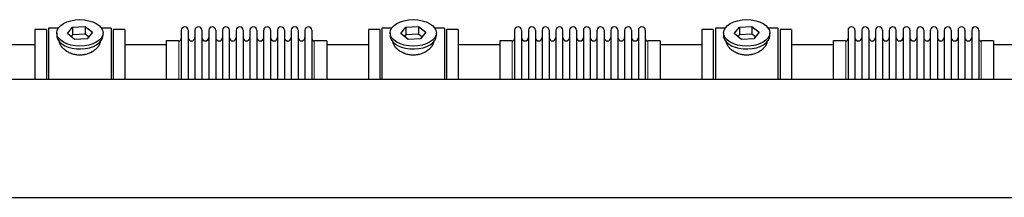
# Model space of a CAD drawing. Header units: inches. Extents: x 0 to 20790, y -12 to 14700.
# Tile 425 of 436: x 15474 to 16921, y 11842 to 12104. Entities that reach past the tile are written whole.
import ezdxf

# ---------------------------------------------------------------- set-up
doc = ezdxf.new("R2010")
doc.units = ezdxf.units.IN
doc.layers.add('1', color=7, linetype='Continuous', true_color=0xffffff)

msp = doc.modelspace()

# ---------------------------------------------------------------- linework, layer by layer
at = {"layer": '1', "color": 2, "linetype": 'Continuous', "lineweight": 25}
for p, q in [((15513.097, 12089.463), (15496.097, 12089.463)), ((15496.097, 12089.463), (15496.097, 12016.218)), ((15513.097, 12089.463), (15513.097, 12016.218)), ((15530.317, 12091.463), (15516.097, 12091.463)), ((15516.097, 12091.463), (15516.097, 12016.23)), ((15528.097, 12084.533), (15528.097, 12080.437)), ((15543.706, 12083.523), (15551.378, 12093.163)), ((15554.426, 12074.892), (15543.706, 12083.523)), ((15551.378, 12093.163), (15569.769, 12094.173)), ((15551.378, 12093.163), (15551.378, 12081.695)), ((15569.769, 12094.173), (15569.769, 12082.705)), ((15569.769, 12094.173), (15580.488, 12085.542)), ((15580.488, 12085.542), (15572.817, 12075.902)), ((15608.097, 12091.463), (15593.878, 12091.463)), ((15596.097, 12080.437), (15596.097, 12084.533)), ((15608.097, 12091.463), (15608.097, 12016.23)), ((15628.097, 12089.463), (15611.097, 12089.463)), ((15611.097, 12089.463), (15611.097, 12016.218)), ((15628.097, 12089.463), (15628.097, 12016.218)), ((15711.097, 12088.363), (15711.097, 12016.222)), ((15721.297, 12088.363), (15721.297, 12016.222)), ((15731.297, 12088.363), (15731.297, 12016.222)), ((15741.497, 12088.363), (15741.497, 12016.222)), ((15751.497, 12088.363), (15751.497, 12016.222)), ((15761.697, 12088.363), (15761.697, 12016.222)), ((15771.697, 12088.363), (15771.697, 12016.222)), ((15781.897, 12016.222), (15781.897, 12088.363)), ((15791.897, 12088.363), (15791.897, 12016.222)), ((15802.097, 12088.363), (15802.097, 12016.222)), ((15812.097, 12088.363), (15812.097, 12016.231)), ((15822.297, 12088.363), (15822.297, 12016.231)), ((15832.297, 12016.231), (15832.297, 12088.363)), ((15842.497, 12088.363), (15842.497, 12016.231)), ((15852.497, 12088.363), (15852.497, 12016.231)), ((15862.697, 12088.363), (15862.697, 12016.231)), ((15872.697, 12088.363), (15872.697, 12016.231)), ((15882.897, 12088.363), (15882.897, 12016.231)), ((15892.897, 12088.363), (15892.897, 12016.231)), ((15903.097, 12088.363), (15903.097, 12016.231)), ((16003.097, 12089.463), (15986.097, 12089.463)), ((15986.097, 12089.463), (15986.097, 12016.218)), ((16003.097, 12089.463), (16003.097, 12016.218)), ((16020.317, 12091.463), (16006.097, 12091.463)), ((16006.097, 12091.463), (16006.097, 12016.23)), ((16018.097, 12084.533), (16018.097, 12080.437)), ((16033.706, 12083.523), (16041.378, 12093.163)), ((16044.426, 12074.892), (16033.706, 12083.523)), ((16041.378, 12093.163), (16059.769, 12094.173)), ((16041.378, 12093.163), (16041.378, 12081.695)), ((16059.769, 12094.173), (16059.769, 12082.705)), ((16059.769, 12094.173), (16070.488, 12085.542)), ((16070.488, 12085.542), (16062.817, 12075.902)), ((16098.097, 12091.463), (16083.878, 12091.463)), ((16086.097, 12080.437), (16086.097, 12084.533)), ((16098.097, 12091.463), (16098.097, 12016.23)), ((16118.097, 12089.463), (16101.097, 12089.463)), ((16101.097, 12089.463), (16101.097, 12016.218)), ((16118.097, 12089.463), (16118.097, 12016.218)), ((16201.097, 12088.363), (16201.097, 12016.222)), ((16211.297, 12088.363), (16211.297, 12016.222)), ((16221.297, 12088.363), (16221.297, 12016.222)), ((16231.497, 12088.363), (16231.497, 12016.222)), ((16241.497, 12088.363), (16241.497, 12016.222)), ((16251.697, 12088.363), (16251.697, 12016.222)), ((16261.697, 12088.363), (16261.697, 12016.222)), ((16271.897, 12016.222), (16271.897, 12088.363)), ((16281.897, 12088.363), (16281.897, 12016.222)), ((16292.097, 12088.363), (16292.097, 12016.222)), ((16302.097, 12088.363), (16302.097, 12016.231)), ((16312.297, 12088.363), (16312.297, 12016.231)), ((16322.297, 12016.231), (16322.297, 12088.363)), ((16332.497, 12088.363), (16332.497, 12016.231)), ((16342.497, 12088.363), (16342.497, 12016.231)), ((16352.697, 12088.363), (16352.697, 12016.231)), ((16362.697, 12088.363), (16362.697, 12016.231)), ((16372.897, 12088.363), (16372.897, 12016.231)), ((16382.897, 12088.363), (16382.897, 12016.231)), ((16393.097, 12088.363), (16393.097, 12016.231)), ((16493.097, 12089.463), (16476.097, 12089.463)), ((16476.097, 12089.463), (16476.097, 12016.218)), ((16493.097, 12089.463), (16493.097, 12016.218)), ((16510.317, 12091.463), (16496.097, 12091.463)), ((16496.097, 12091.463), (16496.097, 12016.23)), ((16508.097, 12084.533), (16508.097, 12080.437)), ((16523.706, 12083.523), (16531.378, 12093.163)), ((16534.426, 12074.892), (16523.706, 12083.523)), ((16531.378, 12093.163), (16549.769, 12094.173)), ((16531.378, 12093.163), (16531.378, 12081.695)), ((16549.769, 12094.173), (16549.769, 12082.705)), ((16549.769, 12094.173), (16560.488, 12085.542)), ((16560.488, 12085.542), (16552.817, 12075.902)), ((16588.097, 12091.463), (16573.878, 12091.463)), ((16576.097, 12080.437), (16576.097, 12084.533)), ((16588.097, 12091.463), (16588.097, 12016.23)), ((16608.097, 12089.463), (16591.097, 12089.463)), ((16591.097, 12089.463), (16591.097, 12016.218)), ((16608.097, 12089.463), (16608.097, 12016.218)), ((16691.097, 12088.363), (16691.097, 12016.222)), ((16701.297, 12088.363), (16701.297, 12016.222)), ((16711.297, 12088.363), (16711.297, 12016.222)), ((16721.497, 12088.363), (16721.497, 12016.222)), ((16731.497, 12088.363), (16731.497, 12016.222)), ((16741.697, 12088.363), (16741.697, 12016.222)), ((16751.697, 12088.363), (16751.697, 12016.222)), ((16761.897, 12016.222), (16761.897, 12088.363)), ((16771.897, 12088.363), (16771.897, 12016.222)), ((16782.097, 12088.363), (16782.097, 12016.222)), ((16792.097, 12088.363), (16792.097, 12016.231)), ((16802.297, 12088.363), (16802.297, 12016.231)), ((16812.297, 12016.231), (16812.297, 12088.363)), ((16822.497, 12088.363), (16822.497, 12016.231)), ((16832.497, 12088.363), (16832.497, 12016.231)), ((16842.697, 12088.363), (16842.697, 12016.231)), ((16852.697, 12088.363), (16852.697, 12016.231)), ((16862.897, 12088.363), (16862.897, 12016.231)), ((16872.897, 12088.363), (16872.897, 12016.231)), ((16883.097, 12088.363), (16883.097, 12016.231)), ((15551.378, 12081.695), (15549.268, 12079.045)), ((15569.769, 12082.705), (15551.378, 12081.695)), ((15572.817, 12075.902), (15554.426, 12074.892)), ((15574.926, 12078.552), (15569.769, 12082.705)), ((15596.097, 12080.437), (15596.097, 12080.438)), ((15707.597, 12072.613), (15689.097, 12072.613)), ((15689.097, 12072.613), (15689.097, 12016.22)), ((15925.097, 12072.613), (15906.597, 12072.613)), ((15925.097, 12072.613), (15925.097, 12016.228)), ((16041.378, 12081.695), (16039.268, 12079.045)), ((16059.769, 12082.705), (16041.378, 12081.695)), ((16062.817, 12075.902), (16044.426, 12074.892)), ((16064.926, 12078.552), (16059.769, 12082.705)), ((16086.097, 12080.437), (16086.097, 12080.438)), ((16197.597, 12072.613), (16179.097, 12072.613)), ((16179.097, 12072.613), (16179.097, 12016.22)), ((16415.097, 12072.613), (16396.597, 12072.613)), ((16415.097, 12072.613), (16415.097, 12016.228)), ((16531.378, 12081.695), (16529.268, 12079.045)), ((16549.769, 12082.705), (16531.378, 12081.695)), ((16552.817, 12075.902), (16534.426, 12074.892)), ((16554.926, 12078.552), (16549.769, 12082.705)), ((16576.097, 12080.437), (16576.097, 12080.438)), ((16687.597, 12072.613), (16669.097, 12072.613)), ((16669.097, 12072.613), (16669.097, 12016.22)), ((16905.097, 12072.613), (16886.597, 12072.613)), ((16905.097, 12072.613), (16905.097, 12016.228)), ((15496.097, 12066.963), (15435.092, 12066.963)), ((15689.103, 12066.963), (15628.097, 12066.963)), ((15986.097, 12066.963), (15925.092, 12066.963)), ((16179.103, 12066.963), (16118.097, 12066.963)), ((16476.097, 12066.963), (16415.092, 12066.963)), ((16669.103, 12066.963), (16608.097, 12066.963)), ((16966.097, 12066.963), (16905.092, 12066.963)), ((14863.097, 12016.225), (18857.597, 12016.225)), ((14863.097, 11842.255), (18857.597, 11842.255))]:
    msp.add_line(p, q, dxfattribs=at)
at = {"layer": '1', "color": 110, "linetype": 'Continuous', "lineweight": 13}
for p, q in [((15707.597, 12072.613), (15707.597, 12016.22)), ((15906.597, 12072.613), (15906.597, 12016.228)), ((16197.597, 12072.613), (16197.597, 12016.22)), ((16396.597, 12072.613), (16396.597, 12016.228)), ((16687.597, 12072.613), (16687.597, 12016.22)), ((16886.597, 12072.613), (16886.597, 12016.228))]:
    msp.add_line(p, q, dxfattribs=at)
at = {"layer": '1', "color": 2, "linetype": 'Continuous', "lineweight": 25}
for centre, radius, start, end in [((15716.197, 12088.363), 5.1, 0, 180), ((15736.397, 12088.363), 5.1, 0, 180), ((15756.597, 12088.363), 5.1, 0, 180), ((15776.797, 12088.363), 5.1, 0, 180), ((15796.997, 12088.363), 5.1, 0, 180), ((15817.197, 12088.363), 5.1, 0, 180), ((15837.397, 12088.363), 5.1, 0, 180), ((15857.597, 12088.363), 5.1, 0, 180), ((15877.797, 12088.363), 5.1, 0, 180), ((15897.997, 12088.363), 5.1, 0, 180), ((16206.197, 12088.363), 5.1, 0, 180), ((16226.397, 12088.363), 5.1, 0, 180), ((16246.597, 12088.363), 5.1, 0, 180), ((16266.797, 12088.363), 5.1, 0, 180), ((16286.997, 12088.363), 5.1, 0, 180), ((16307.197, 12088.363), 5.1, 0, 180), ((16327.397, 12088.363), 5.1, 0, 180), ((16347.597, 12088.363), 5.1, 0, 180), ((16367.797, 12088.363), 5.1, 0, 180), ((16387.997, 12088.363), 5.1, 0, 180), ((16696.197, 12088.363), 5.1, 0, 180), ((16716.397, 12088.363), 5.1, 0, 180), ((16736.597, 12088.363), 5.1, 0, 180), ((16756.797, 12088.363), 5.1, 0, 180), ((16776.997, 12088.363), 5.1, 0, 180), ((16797.197, 12088.363), 5.1, 0, 180), ((16817.397, 12088.363), 5.1, 0, 180), ((16837.597, 12088.363), 5.1, 0, 180), ((16857.797, 12088.363), 5.1, 0, 180), ((16877.997, 12088.363), 5.1, 0, 180), ((15707.597, 12076.113), 3.5, 270, 0), ((15726.297, 12077.613), 5, 180, 0), ((15746.497, 12077.613), 5, 180, 0), ((15766.697, 12077.613), 5, 180, 0), ((15786.897, 12077.613), 5, 180, 0), ((15807.097, 12077.613), 5, 180, 0), ((15827.297, 12077.613), 5, 180, 0), ((15847.497, 12077.613), 5, 180, 0), ((15867.697, 12077.613), 5, 180, 0), ((15887.897, 12077.613), 5, 180, 0), ((15906.597, 12076.113), 3.5, 180, 270), ((16197.597, 12076.113), 3.5, 270, 0), ((16216.297, 12077.613), 5, 180, 0), ((16236.497, 12077.613), 5, 180, 0), ((16256.697, 12077.613), 5, 180, 0), ((16276.897, 12077.613), 5, 180, 0), ((16297.097, 12077.613), 5, 180, 0), ((16317.297, 12077.613), 5, 180, 0), ((16337.497, 12077.613), 5, 180, 0), ((16357.697, 12077.613), 5, 180, 0), ((16377.897, 12077.613), 5, 180, 0), ((16396.597, 12076.113), 3.5, 180, 270), ((16687.597, 12076.113), 3.5, 270, 0), ((16706.297, 12077.613), 5, 180, 0), ((16726.497, 12077.613), 5, 180, 0), ((16746.697, 12077.613), 5, 180, 0), ((16766.897, 12077.613), 5, 180, 0), ((16787.097, 12077.613), 5, 180, 0), ((16807.297, 12077.613), 5, 180, 0), ((16827.497, 12077.613), 5, 180, 0), ((16847.697, 12077.613), 5, 180, 0), ((16867.897, 12077.613), 5, 180, 0), ((16886.597, 12076.113), 3.5, 180, 270)]:
    msp.add_arc(centre, radius, start, end, dxfattribs=at)
for centre in [(15562.097, 12084.533), (16052.097, 12084.533), (16542.097, 12084.533)]:
    msp.add_ellipse(centre, major_axis=(34, 0), ratio=0.57357644, dxfattribs=at)
for centre, start_param, end_param in [((15562.097, 12080.437), 3.14156817, 3.23699405), ((15562.097, 12080.437), 3.23699405, 6.28318531), ((16052.097, 12080.437), 3.14156817, 3.23699405), ((16052.097, 12080.437), 3.23699405, 6.28318531), ((16542.097, 12080.437), 3.14156817, 3.23699405), ((16542.097, 12080.437), 3.23699405, 6.28318531)]:
    msp.add_ellipse(centre, major_axis=(34, 0), ratio=0.57357644, start_param=start_param, end_param=end_param, dxfattribs=at)
for points in [[(15592.097, 12072.655), (15592.097, 12072.638), (15592.097, 12072.62), (15592.094, 12072.031), (15592.042, 12071.452), (15591.841, 12070.283), (15591.694, 12069.691), (15591.303, 12068.497), (15591.061, 12067.894), (15590.733, 12067.21), (15590.696, 12067.133), (15590.62, 12066.981), (15590.582, 12066.905), (15590.463, 12066.676), (15590.382, 12066.523), (15590.129, 12066.067), (15589.95, 12065.765), (15589.38, 12064.861), (15588.958, 12064.264), (15588.03, 12063.084), (15587.525, 12062.501), (15586.703, 12061.639), (15586.419, 12061.353), (15586.05, 12061), (15585.975, 12060.929), (15585.826, 12060.788), (15585.599, 12060.578), (15585.368, 12060.371), (15584.588, 12059.685), (15583.93, 12059.155), (15582.55, 12058.134), (15581.828, 12057.643), (15580.695, 12056.939), (15580.31, 12056.709), (15579.718, 12056.374), (15579.419, 12056.208), (15579.116, 12056.045), (15578.912, 12055.938), (15578.81, 12055.884), (15577.886, 12055.408), (15577.044, 12055.014), (15575.32, 12054.291), (15574.438, 12053.96), (15572.632, 12053.364), (15571.709, 12053.099), (15570.529, 12052.811), (15570.172, 12052.728), (15569.813, 12052.649), (15569.573, 12052.598), (15569.453, 12052.574), (15568.85, 12052.452), (15568.367, 12052.365), (15566.915, 12052.132), (15565.942, 12052.016), (15563.989, 12051.862), (15563.008, 12051.824), (15561.53, 12051.827), (15561.036, 12051.838), (15560.294, 12051.87), (15559.984, 12051.886), (15559.674, 12051.907), (15559.55, 12051.915), (15559.488, 12051.919), (15559.302, 12051.933), (15559.178, 12051.943), (15558.066, 12052.036), (15557.091, 12052.157), (15555.165, 12052.476), (15554.215, 12052.673), (15552.341, 12053.139), (15551.416, 12053.408), (15550.39, 12053.752), (15550.276, 12053.791), (15550.049, 12053.87), (15549.936, 12053.909), (15549.598, 12054.03), (15549.374, 12054.113), (15548.708, 12054.366), (15548.271, 12054.542), (15546.979, 12055.092), (15546.145, 12055.487), (15544.529, 12056.331), (15543.747, 12056.78), (15542.803, 12057.373), (15542.522, 12057.554), (15542.245, 12057.738), (15542.061, 12057.861), (15541.97, 12057.923), (15541.515, 12058.235), (15541.161, 12058.489), (15540.127, 12059.263), (15539.475, 12059.795), (15538.245, 12060.889), (15537.666, 12061.45), (15536.855, 12062.311), (15536.593, 12062.601), (15536.215, 12063.041), (15536.03, 12063.263), (15535.85, 12063.486), (15535.731, 12063.635), (15535.673, 12063.71), (15535.151, 12064.382), (15534.733, 12064.982), (15533.987, 12066.184), (15533.66, 12066.785), (15533.094, 12067.989), (15532.856, 12068.59), (15532.617, 12069.342), (15532.549, 12069.567), (15532.488, 12069.792), (15532.449, 12069.942), (15532.431, 12070.017), (15532.341, 12070.391), (15532.281, 12070.687), (15532.143, 12071.548), (15532.097, 12072.106), (15532.097, 12072.652)], [(16082.097, 12072.655), (16082.097, 12072.638), (16082.097, 12072.62), (16082.094, 12072.031), (16082.042, 12071.452), (16081.841, 12070.283), (16081.694, 12069.691), (16081.303, 12068.497), (16081.061, 12067.894), (16080.733, 12067.21), (16080.696, 12067.133), (16080.62, 12066.981), (16080.582, 12066.905), (16080.463, 12066.676), (16080.382, 12066.523), (16080.129, 12066.067), (16079.95, 12065.765), (16079.38, 12064.861), (16078.958, 12064.264), (16078.03, 12063.084), (16077.525, 12062.501), (16076.703, 12061.639), (16076.419, 12061.353), (16076.05, 12061), (16075.975, 12060.929), (16075.826, 12060.788), (16075.599, 12060.578), (16075.368, 12060.371), (16074.588, 12059.685), (16073.93, 12059.155), (16072.55, 12058.134), (16071.828, 12057.643), (16070.695, 12056.939), (16070.31, 12056.709), (16069.718, 12056.374), (16069.419, 12056.208), (16069.116, 12056.045), (16068.912, 12055.938), (16068.81, 12055.884), (16067.886, 12055.408), (16067.044, 12055.014), (16065.32, 12054.291), (16064.438, 12053.96), (16062.632, 12053.364), (16061.709, 12053.099), (16060.529, 12052.811), (16060.172, 12052.728), (16059.813, 12052.649), (16059.573, 12052.598), (16059.453, 12052.574), (16058.85, 12052.452), (16058.367, 12052.365), (16056.915, 12052.132), (16055.942, 12052.016), (16053.989, 12051.862), (16053.008, 12051.824), (16051.53, 12051.827), (16051.036, 12051.838), (16050.294, 12051.87), (16049.984, 12051.886), (16049.674, 12051.907), (16049.55, 12051.915), (16049.488, 12051.919), (16049.302, 12051.933), (16049.178, 12051.943), (16048.066, 12052.036), (16047.091, 12052.157), (16045.165, 12052.476), (16044.215, 12052.673), (16042.341, 12053.139), (16041.416, 12053.408), (16040.39, 12053.752), (16040.276, 12053.791), (16040.049, 12053.87), (16039.936, 12053.909), (16039.598, 12054.03), (16039.374, 12054.113), (16038.708, 12054.366), (16038.271, 12054.542), (16036.979, 12055.092), (16036.145, 12055.487), (16034.529, 12056.331), (16033.747, 12056.78), (16032.803, 12057.373), (16032.522, 12057.554), (16032.245, 12057.738), (16032.061, 12057.861), (16031.97, 12057.923), (16031.515, 12058.235), (16031.161, 12058.489), (16030.127, 12059.263), (16029.475, 12059.795), (16028.245, 12060.889), (16027.666, 12061.45), (16026.855, 12062.311), (16026.593, 12062.601), (16026.215, 12063.041), (16026.03, 12063.263), (16025.85, 12063.486), (16025.731, 12063.635), (16025.673, 12063.71), (16025.151, 12064.382), (16024.733, 12064.982), (16023.987, 12066.184), (16023.66, 12066.785), (16023.094, 12067.989), (16022.856, 12068.59), (16022.617, 12069.342), (16022.549, 12069.567), (16022.488, 12069.792), (16022.449, 12069.942), (16022.431, 12070.017), (16022.341, 12070.391), (16022.281, 12070.687), (16022.143, 12071.548), (16022.097, 12072.106), (16022.097, 12072.652)], [(16572.097, 12072.655), (16572.097, 12072.638), (16572.097, 12072.62), (16572.094, 12072.031), (16572.042, 12071.452), (16571.841, 12070.283), (16571.694, 12069.691), (16571.303, 12068.497), (16571.061, 12067.894), (16570.733, 12067.21), (16570.696, 12067.133), (16570.62, 12066.981), (16570.582, 12066.905), (16570.463, 12066.676), (16570.382, 12066.523), (16570.129, 12066.067), (16569.95, 12065.765), (16569.38, 12064.861), (16568.958, 12064.264), (16568.03, 12063.084), (16567.525, 12062.501), (16566.703, 12061.639), (16566.419, 12061.353), (16566.05, 12061), (16565.975, 12060.929), (16565.826, 12060.788), (16565.599, 12060.578), (16565.368, 12060.371), (16564.588, 12059.685), (16563.93, 12059.155), (16562.55, 12058.134), (16561.828, 12057.643), (16560.695, 12056.939), (16560.31, 12056.709), (16559.718, 12056.374), (16559.419, 12056.208), (16559.116, 12056.045), (16558.912, 12055.938), (16558.81, 12055.884), (16557.886, 12055.408), (16557.044, 12055.014), (16555.32, 12054.291), (16554.438, 12053.96), (16552.632, 12053.364), (16551.709, 12053.099), (16550.529, 12052.811), (16550.172, 12052.728), (16549.813, 12052.649), (16549.573, 12052.598), (16549.453, 12052.574), (16548.85, 12052.452), (16548.367, 12052.365), (16546.915, 12052.132), (16545.942, 12052.016), (16543.989, 12051.862), (16543.008, 12051.824), (16541.53, 12051.827), (16541.036, 12051.838), (16540.294, 12051.87), (16539.984, 12051.886), (16539.674, 12051.907), (16539.55, 12051.915), (16539.488, 12051.919), (16539.302, 12051.933), (16539.178, 12051.943), (16538.066, 12052.036), (16537.091, 12052.157), (16535.165, 12052.476), (16534.215, 12052.673), (16532.341, 12053.139), (16531.416, 12053.408), (16530.39, 12053.752), (16530.276, 12053.791), (16530.049, 12053.87), (16529.936, 12053.909), (16529.598, 12054.03), (16529.374, 12054.113), (16528.708, 12054.366), (16528.271, 12054.542), (16526.979, 12055.092), (16526.145, 12055.487), (16524.529, 12056.331), (16523.747, 12056.78), (16522.803, 12057.373), (16522.522, 12057.554), (16522.245, 12057.738), (16522.061, 12057.861), (16521.97, 12057.923), (16521.515, 12058.235), (16521.161, 12058.489), (16520.127, 12059.263), (16519.475, 12059.795), (16518.245, 12060.889), (16517.666, 12061.45), (16516.855, 12062.311), (16516.593, 12062.601), (16516.215, 12063.041), (16516.03, 12063.263), (16515.85, 12063.486), (16515.731, 12063.635), (16515.673, 12063.71), (16515.151, 12064.382), (16514.733, 12064.982), (16513.987, 12066.184), (16513.66, 12066.785), (16513.094, 12067.989), (16512.856, 12068.59), (16512.617, 12069.342), (16512.549, 12069.567), (16512.488, 12069.792), (16512.449, 12069.942), (16512.431, 12070.017), (16512.341, 12070.391), (16512.281, 12070.687), (16512.143, 12071.548), (16512.097, 12072.106), (16512.097, 12072.652)]]:
    msp.add_open_spline(points, degree=3, knots=[0, 0, 0, 0, 0.00096872, 0.00096872, 0.03221774, 0.03221774, 0.06346677, 0.06346677, 0.09471579, 0.09471579, 0.09862192, 0.09862192, 0.10252805, 0.10252805, 0.1103403, 0.1103403, 0.12596481, 0.12596481, 0.15721384, 0.15721384, 0.18846286, 0.18846286, 0.20408737, 0.20408737, 0.2079935, 0.2079935, 0.21189963, 0.21971188, 0.21971188, 0.25096091, 0.25096091, 0.28220993, 0.28220993, 0.29783444, 0.29783444, 0.3056467, 0.30955283, 0.30955283, 0.31345895, 0.31345895, 0.34470798, 0.34470798, 0.375957, 0.375957, 0.40720602, 0.40720602, 0.41501828, 0.41892441, 0.41892441, 0.42283054, 0.42283054, 0.43845505, 0.43845505, 0.46970407, 0.46970407, 0.5009531, 0.5009531, 0.51657761, 0.51657761, 0.52438986, 0.52634293, 0.52634293, 0.52829599, 0.52829599, 0.53220212, 0.53220212, 0.56345114, 0.56345114, 0.59470017, 0.59470017, 0.62594919, 0.62594919, 0.62985532, 0.62985532, 0.63376144, 0.63376144, 0.6415737, 0.6415737, 0.65719821, 0.65719821, 0.68844724, 0.68844724, 0.71969626, 0.71969626, 0.72750852, 0.73141464, 0.73141464, 0.73532077, 0.73532077, 0.75094528, 0.75094528, 0.78219431, 0.78219431, 0.81344333, 0.81344333, 0.82906784, 0.82906784, 0.8368801, 0.84078623, 0.84078623, 0.84469235, 0.84469235, 0.87594138, 0.87594138, 0.9071904, 0.9071904, 0.93843942, 0.93843942, 0.94625168, 0.95015781, 0.95015781, 0.95406394, 0.95406394, 0.96968845, 0.96968845, 1, 1, 1, 1], dxfattribs=at)

doc.saveas('drawing.dxf')
